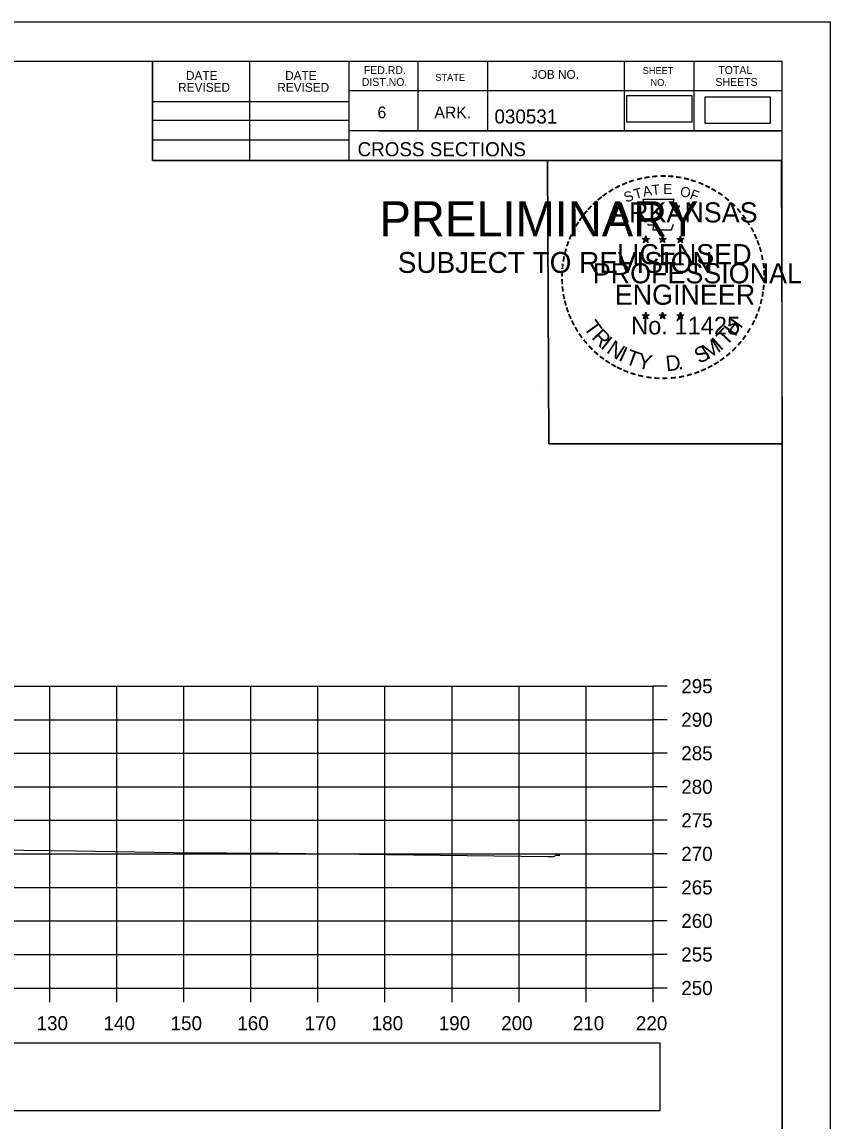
# Model space of a CAD drawing. Extents: x 285 to 4233, y -659 to 3710.
# Drawn here: x 1846.4 to 1966.9, y 1392.6 to 1556.5 of the extents above; entities that cross this region are included whole.
import ezdxf

# ---------------------------------------------------------------- set-up
doc = ezdxf.new("R2010")
doc.units = 0
for name, color, linetype in [('R_Axis', 7, 'Continuous'), ('R_Axis Annot', 7, 'Continuous'), ('R_Border', 7, 'Continuous'), ('R_Border PE', 7, 'Continuous'), ('R_Border Prem', 7, 'Continuous'), ('R_Exist Surface', 7, 'Continuous'), ('R_Grid', 7, 'Continuous'), ('R_No Plot', 7, 'Continuous')]:
    doc.layers.add(name, color=color, linetype=linetype)

msp = doc.modelspace()

# ---------------------------------------------------------------- linework, layer by layer
at = {"layer": 'R_Axis'}
for p, q in [((1940.55, 1412.43), (1940.55, 1457.43)), ((1942.65, 1457.43), (1940.55, 1457.43)), ((1942.65, 1452.43), (1940.55, 1452.43)), ((1942.65, 1447.43), (1940.55, 1447.43)), ((1942.65, 1442.43), (1940.55, 1442.43)), ((1942.65, 1437.43), (1940.55, 1437.43)), ((1942.65, 1432.43), (1940.55, 1432.43)), ((1942.65, 1427.43), (1940.55, 1427.43)), ((1942.65, 1422.43), (1940.55, 1422.43)), ((1942.65, 1417.43), (1940.55, 1417.43)), ((1500.55, 1412.43), (1940.55, 1412.43)), ((1850.55, 1410.33), (1850.55, 1412.43)), ((1860.55, 1410.33), (1860.55, 1412.43)), ((1870.55, 1410.33), (1870.55, 1412.43)), ((1880.55, 1410.33), (1880.55, 1412.43)), ((1890.55, 1410.33), (1890.55, 1412.43)), ((1900.55, 1410.33), (1900.55, 1412.43)), ((1910.55, 1410.33), (1910.55, 1412.43)), ((1920.55, 1410.33), (1920.55, 1412.43)), ((1930.55, 1410.33), (1930.55, 1412.43)), ((1940.55, 1410.33), (1940.55, 1412.43)), ((1942.65, 1412.43), (1940.55, 1412.43))]:
    msp.add_line(p, q, dxfattribs=at)
at = {"layer": 'R_Axis Annot'}
for points in [[(1936.57, 1541.59), (1946.36, 1541.59), (1946.36, 1545.47), (1936.57, 1545.47)], [(1948.27, 1541.39), (1958.06, 1541.39), (1958.06, 1545.27), (1948.27, 1545.27)], [(1730.94, 1394.19), (1941.61, 1394.19), (1941.61, 1404.2), (1730.94, 1404.2)]]:
    msp.add_lwpolyline(points, close=True, dxfattribs=at)
at = {"layer": 'R_Border'}
for p, q in [((1485.55, 1550.62), (1959.82, 1550.62)), ((1865.86, 1535.8), (1865.86, 1550.62)), ((1880.38, 1535.8), (1880.38, 1550.62)), ((1895.17, 1550.62), (1895.17, 1535.8)), ((1905.43, 1550.62), (1905.43, 1540.21)), ((1915.84, 1550.62), (1915.84, 1540.21)), ((1936.21, 1550.62), (1936.21, 1540.21)), ((1946.62, 1550.62), (1946.62, 1540.21)), ((1959.82, 1242.43), (1959.82, 1550.62)), ((1959.82, 1546.21), (1895.17, 1546.21)), ((1959.82, 1546.24), (1959.82, 1546.24)), ((1865.86, 1544.59), (1895.17, 1544.59)), ((1865.86, 1541.8), (1895.17, 1541.8)), ((1865.86, 1538.89), (1895.17, 1538.89)), ((1959.82, 1540.21), (1895.17, 1540.21)), ((1899.61, 1540.21), (1959.82, 1540.21)), ((1959.82, 1535.8), (1865.86, 1535.8))]:
    msp.add_line(p, q, dxfattribs=at)
at = {"layer": 'R_Border PE'}
for p, q in [((1938.94, 1524.18), (1939.47, 1524.01)), ((1938.94, 1524.18), (1939.32, 1524.11)), ((1938.94, 1524.18), (1939.3, 1524)), ((1939.14, 1523.57), (1939.47, 1524.01)), ((1939.14, 1523.57), (1939.33, 1523.93)), ((1939.47, 1524.56), (1939.41, 1524.18)), ((1939.47, 1524.01), (1939.47, 1524.56)), ((1939.47, 1524.56), (1939.54, 1524.19)), ((1939.99, 1524.18), (1939.47, 1524.01)), ((1939.79, 1523.57), (1939.47, 1524.01)), ((1939.99, 1524.18), (1939.56, 1524.11)), ((1939.79, 1523.57), (1939.58, 1524.01)), ((1939.99, 1524.18), (1939.68, 1524.03)), ((1941.45, 1524.18), (1941.97, 1524.01)), ((1941.45, 1524.18), (1941.83, 1524.11)), ((1941.45, 1524.18), (1941.81, 1524)), ((1941.65, 1523.57), (1941.97, 1524.01)), ((1941.65, 1523.57), (1941.84, 1523.93)), ((1941.97, 1524.56), (1941.91, 1524.18)), ((1941.97, 1524.01), (1941.97, 1524.56)), ((1941.97, 1524.56), (1942.05, 1524.19)), ((1942.49, 1524.18), (1941.97, 1524.01)), ((1942.29, 1523.57), (1941.97, 1524.01)), ((1942.49, 1524.18), (1942.06, 1524.11)), ((1942.29, 1523.57), (1942.09, 1524.01)), ((1942.49, 1524.18), (1942.19, 1524.03)), ((1944.1, 1524.16), (1944.62, 1524)), ((1944.1, 1524.16), (1944.48, 1524.1)), ((1944.1, 1524.16), (1944.45, 1523.98)), ((1944.3, 1523.55), (1944.62, 1524)), ((1944.62, 1524.54), (1944.56, 1524.17)), ((1944.62, 1524), (1944.62, 1524.54)), ((1944.62, 1524.54), (1944.69, 1524.17)), ((1945.14, 1524.16), (1944.62, 1524)), ((1944.94, 1523.55), (1944.62, 1524)), ((1945.14, 1524.16), (1944.71, 1524.09)), ((1944.94, 1523.55), (1944.73, 1523.99)), ((1945.14, 1524.16), (1944.83, 1524.01)), ((1939.14, 1523.57), (1939.47, 1523.89)), ((1939.79, 1523.57), (1939.47, 1523.89)), ((1941.65, 1523.57), (1941.97, 1523.89)), ((1942.29, 1523.57), (1941.97, 1523.89)), ((1944.3, 1523.55), (1944.48, 1523.92)), ((1944.3, 1523.55), (1944.62, 1523.88)), ((1944.94, 1523.55), (1944.62, 1523.87)), ((1938.94, 1512.82), (1939.46, 1512.65)), ((1938.94, 1512.82), (1939.32, 1512.75)), ((1938.94, 1512.82), (1939.29, 1512.64)), ((1939.14, 1512.21), (1939.46, 1512.65)), ((1939.14, 1512.21), (1939.33, 1512.58)), ((1939.14, 1512.21), (1939.46, 1512.53)), ((1939.46, 1513.2), (1939.4, 1512.82)), ((1939.46, 1512.65), (1939.46, 1513.2)), ((1939.46, 1513.2), (1939.54, 1512.83)), ((1939.98, 1512.82), (1939.46, 1512.65)), ((1939.78, 1512.21), (1939.46, 1512.65)), ((1939.78, 1512.21), (1939.46, 1512.53)), ((1939.98, 1512.82), (1939.55, 1512.75)), ((1939.78, 1512.21), (1939.58, 1512.65)), ((1939.98, 1512.82), (1939.68, 1512.67)), ((1941.44, 1512.82), (1941.97, 1512.65)), ((1941.44, 1512.82), (1941.82, 1512.75)), ((1941.44, 1512.82), (1941.8, 1512.64)), ((1941.64, 1512.21), (1941.97, 1512.65)), ((1941.64, 1512.21), (1941.83, 1512.58)), ((1941.64, 1512.21), (1941.96, 1512.53)), ((1941.97, 1513.2), (1941.9, 1512.82)), ((1942.29, 1512.21), (1941.96, 1512.53)), ((1941.97, 1512.65), (1941.97, 1513.2)), ((1941.97, 1513.2), (1942.04, 1512.83)), ((1942.49, 1512.82), (1941.97, 1512.65)), ((1942.29, 1512.21), (1941.97, 1512.65)), ((1942.49, 1512.82), (1942.06, 1512.75)), ((1942.29, 1512.21), (1942.08, 1512.65)), ((1942.49, 1512.82), (1942.18, 1512.67)), ((1944.09, 1512.81), (1944.62, 1512.64)), ((1944.09, 1512.81), (1944.47, 1512.74)), ((1944.09, 1512.81), (1944.45, 1512.62)), ((1944.29, 1512.19), (1944.62, 1512.64)), ((1944.29, 1512.19), (1944.48, 1512.56)), ((1944.29, 1512.19), (1944.61, 1512.52)), ((1944.62, 1513.19), (1944.55, 1512.81)), ((1944.94, 1512.19), (1944.61, 1512.52)), ((1944.62, 1512.64), (1944.62, 1513.19)), ((1944.62, 1513.19), (1944.69, 1512.81)), ((1945.14, 1512.81), (1944.62, 1512.64)), ((1944.94, 1512.19), (1944.62, 1512.64)), ((1945.14, 1512.81), (1944.71, 1512.73)), ((1944.94, 1512.19), (1944.73, 1512.63)), ((1945.14, 1512.81), (1944.83, 1512.65))]:
    msp.add_line(p, q, dxfattribs=at)
for points in [[(1939.01, 1530), (1939.41, 1528.76)], [(1944.27, 1528.61), (1944.49, 1529.04), (1943.46, 1529), (1943.68, 1530), (1939.01, 1530)], [(1939.74, 1526.36), (1939.74, 1526.23), (1940.59, 1526.2), (1940.51, 1525.49), (1943.31, 1525.49), (1943.61, 1526.3)], [(1939.47, 1524.56), (1939.79, 1523.57), (1938.94, 1524.18), (1939.99, 1524.18), (1939.14, 1523.57), (1939.47, 1524.56)], [(1941.97, 1524.56), (1942.29, 1523.57), (1941.45, 1524.18), (1942.49, 1524.18), (1941.65, 1523.57), (1941.97, 1524.56)], [(1944.62, 1524.54), (1944.94, 1523.55), (1944.1, 1524.16), (1945.14, 1524.16), (1944.3, 1523.55), (1944.62, 1524.54)], [(1939.46, 1513.2), (1939.78, 1512.21), (1938.94, 1512.82), (1939.98, 1512.82), (1939.14, 1512.21), (1939.46, 1513.2)], [(1941.97, 1513.2), (1942.29, 1512.21), (1941.44, 1512.82), (1942.49, 1512.82), (1941.64, 1512.21), (1941.97, 1513.2)], [(1944.62, 1513.19), (1944.94, 1512.19), (1944.09, 1512.81), (1945.14, 1512.81), (1944.29, 1512.19), (1944.62, 1513.19)]]:
    msp.add_lwpolyline(points, dxfattribs=at)
for centre, radius in [((1939.47, 1524.01), 0.258), ((1939.47, 1524.01), 0.217), ((1939.47, 1524.01), 0.174), ((1939.47, 1524.01), 0.149), ((1939.47, 1524.01), 0.112), ((1939.47, 1524.01), 0.0743), ((1939.47, 1524.01), 0.0445), ((1941.97, 1524.01), 0.258), ((1941.97, 1524.01), 0.217), ((1941.97, 1524.01), 0.174), ((1941.97, 1524.01), 0.149), ((1941.97, 1524.01), 0.112), ((1941.97, 1524.01), 0.0743), ((1941.97, 1524.01), 0.0445), ((1944.62, 1523.99), 0.258), ((1944.62, 1523.99), 0.217), ((1944.62, 1523.99), 0.174), ((1944.62, 1523.99), 0.149), ((1944.62, 1523.99), 0.112), ((1944.62, 1523.99), 0.0743), ((1944.62, 1523.99), 0.0445), ((1939.46, 1512.65), 0.258), ((1939.46, 1512.65), 0.217), ((1939.46, 1512.65), 0.174), ((1939.46, 1512.65), 0.149), ((1939.46, 1512.65), 0.112), ((1939.46, 1512.65), 0.0743), ((1939.46, 1512.65), 0.0445), ((1941.96, 1512.65), 0.258), ((1941.96, 1512.65), 0.217), ((1941.96, 1512.65), 0.174), ((1941.96, 1512.65), 0.149), ((1941.96, 1512.65), 0.112), ((1941.96, 1512.65), 0.0743), ((1941.96, 1512.65), 0.0445), ((1944.61, 1512.64), 0.258), ((1944.61, 1512.64), 0.217), ((1944.61, 1512.64), 0.174), ((1944.61, 1512.64), 0.149), ((1944.61, 1512.64), 0.112), ((1944.61, 1512.64), 0.0743), ((1944.61, 1512.64), 0.0445)]:
    msp.add_circle(centre, radius, dxfattribs=at)
at = {"layer": 'R_Exist Surface'}
msp.add_lwpolyline([(1837.99, 1433.21), (1846.68, 1432.99), (1854.4, 1432.9), (1869.12, 1432.65), (1884.64, 1432.51), (1924.91, 1432.03), (1925.73, 1432.03), (1925.74, 1432.03), (1926.1, 1432.23), (1926.3, 1432.26), (1926.66, 1432.26)], dxfattribs=at)
at = {"layer": 'R_Grid'}
for p, q in [((1500.55, 1457.43), (1940.55, 1457.43)), ((1850.55, 1412.43), (1850.55, 1457.43)), ((1860.55, 1412.43), (1860.55, 1457.43)), ((1870.55, 1412.43), (1870.55, 1457.43)), ((1880.55, 1412.43), (1880.55, 1457.43)), ((1890.55, 1412.43), (1890.55, 1457.43)), ((1900.55, 1412.43), (1900.55, 1457.43)), ((1910.55, 1412.43), (1910.55, 1457.43)), ((1920.55, 1412.43), (1920.55, 1457.43)), ((1930.55, 1412.43), (1930.55, 1457.43)), ((1940.55, 1412.43), (1940.55, 1457.43)), ((1500.55, 1452.43), (1940.55, 1452.43)), ((1500.55, 1447.43), (1940.55, 1447.43)), ((1500.55, 1442.43), (1940.55, 1442.43)), ((1500.55, 1437.43), (1940.55, 1437.43)), ((1500.55, 1432.43), (1940.55, 1432.43)), ((1500.55, 1427.43), (1940.55, 1427.43)), ((1500.55, 1422.43), (1940.55, 1422.43)), ((1500.55, 1417.43), (1940.55, 1417.43)), ((1500.55, 1412.43), (1940.55, 1412.43))]:
    msp.add_line(p, q, dxfattribs=at)
at = {"layer": 'R_No Plot'}
for p, q in [((1466.95, 1556.46), (1966.95, 1556.46)), ((1923.87, 1502.11), (1923.87, 1502.11))]:
    msp.add_line(p, q, dxfattribs=at)
for points in [[(1466.94, 1556.46), (1966.95, 1556.46), (1966.95, 1236.45), (1466.94, 1236.45)], [(1836.43, 1550.62), (1865.86, 1550.62), (1865.86, 1535.8), (1890.03, 1535.8), (1924.82, 1535.8), (1925.01, 1493.56), (1959.82, 1493.56), (1959.82, 1242.43), (1485.55, 1242.43), (1485.55, 1550.62)], [(1924.82, 1535.8), (1959.64, 1535.8), (1959.82, 1493.56), (1925.01, 1493.56)]]:
    msp.add_lwpolyline(points, close=True, dxfattribs=at)

# ---------------------------------------------------------------- texts
at = {"layer": 'R_Axis Annot'}
for s, p in [('295', (1944.75, 1456.38)), ('290', (1944.75, 1451.38)), ('285', (1944.75, 1446.38)), ('280', (1944.75, 1441.38)), ('275', (1944.75, 1436.38)), ('270', (1944.75, 1431.38)), ('265', (1944.75, 1426.38)), ('260', (1944.75, 1421.38)), ('255', (1944.75, 1416.38)), ('250', (1944.75, 1411.38)), ('130', (1848.57, 1406.13)), ('140', (1858.57, 1406.13)), ('150', (1868.57, 1406.13)), ('160', (1878.52, 1406.13)), ('170', (1888.57, 1406.13)), ('180', (1898.57, 1406.13)), ('190', (1908.57, 1406.13)), ('200', (1917.89, 1406.13)), ('210', (1928.57, 1406.13)), ('220', (1937.98, 1406.13))]:
    msp.add_text(s, height=2.1, dxfattribs=at).set_placement(p)
at = {"layer": 'R_Border'}
for s, height, p in [('DATE', 1.319, (1870.86, 1547.82)), ('DATE', 1.319, (1885.65, 1547.82)), ('FED.RD.', 1.173, (1897.39, 1548.7)), ('STATE', 1.026, (1908.07, 1547.68)), ('JOB NO.', 1.319, (1922.44, 1547.98)), ('SHEET', 1.026, (1939, 1548.7)), ('TOTAL', 1.173, (1950.28, 1548.7)), ('REVISED', 1.319, (1869.69, 1546.05)), ('REVISED', 1.319, (1884.48, 1546.05)), ('DIST.NO.', 1.173, (1897.09, 1546.93)), ('NO.', 1.026, (1940.17, 1546.93)), ('SHEETS', 1.173, (1949.86, 1546.93)), ('6', 1.76, (1899.43, 1542.1)), ('ARK.', 1.758, (1907.92, 1542.1)), ('030531', 2.1, (1916.88, 1541.32)), ('CROSS SECTIONS', 2.1, (1896.46, 1536.44))]:
    msp.add_text(s, height=height, rotation=360, dxfattribs=at).set_placement(p)
at = {"layer": 'R_Border PE'}
for s, height, rotation, p in [('-', 2.4, 28.7918, (1935.23, 1530.81)), ('-', 2.4, 24.3072, (1936.18, 1531.28)), ('-', 2.4, 19.1761, (1937.13, 1531.69)), ('-', 2.4, 13.6301, (1938.25, 1532.05)), ('-', 2.4, 10.2193, (1939.27, 1532.29)), ('T', 1.5, 6.0228, (1940.42, 1530.64)), ('-', 2.4, 5.8968, (1940.36, 1532.46)), ('-', 2.4, 0.1862, (1941.52, 1532.57)), ('E', 1.5, 0.8323, (1942.08, 1530.8)), ('-', 2.4, 357.743, (1942.61, 1532.55)), ('-', 2.4, 352.1617, (1943.72, 1532.46)), ('-', 2.4, 347.2049, (1944.8, 1532.29)), ('-', 2.4, 342.3362, (1945.75, 1532.06)), ('-', 2.4, 337.8551, (1946.86, 1531.72)), ('-', 2.4, 334.1211, (1947.8, 1531.32)), ('-', 2.4, 38.9507, (1932.75, 1529.09)), ('-', 2.4, 36.2317, (1933.46, 1529.66)), ('-', 2.4, 34.0636, (1934.33, 1530.25)), ('S', 1.5, 21.594, (1936.54, 1529.51)), ('T', 1.5, 16.4036, (1937.91, 1530.01)), ('A', 1.5, 11.2132, (1939.15, 1530.39)), ('O', 1.5, 350.4515, (1944.49, 1530.49)), ('F', 1.5, 340.0707, (1945.92, 1530.14)), ('-', 2.4, 329.6409, (1948.67, 1530.89)), ('-', 2.4, 325.8627, (1949.63, 1530.35)), ('-', 2.4, 48.4231, (1931.43, 1527.75)), ('-', 2.4, 42.9622, (1932.1, 1528.47)), ('ARKANSAS', 3, 360, (1934.29, 1526.57)), ('-', 2.4, 320.5297, (1950.55, 1529.71)), ('-', 2.4, 315.5786, (1951.45, 1528.98)), ('-', 2.4, 54.2325, (1930.21, 1526.17)), ('-', 2.4, 50.6142, (1930.82, 1527.02)), ('-', 2.4, 309.8797, (1952.3, 1528.16)), ('-', 2.4, 306.6522, (1953.09, 1527.25)), ('-', 2.4, 62.8713, (1929.25, 1524.46)), ('-', 2.4, 58.0706, (1929.72, 1525.38)), ('-', 2.1, 303.6753, (1953.82, 1526.4)), ('-', 2.4, 299.6684, (1954.3, 1525.49)), ('-', 2.4, 67.7743, (1928.86, 1523.54)), ('DWB', 0.015, 360, (1939.45, 1524.01)), ('DWB', 0.015, 360, (1941.95, 1524.01)), ('DWB', 0.015, 360, (1944.6, 1523.99)), ('-', 2.4, 294.6628, (1954.78, 1524.57)), ('-', 2.4, 290.5728, (1955.17, 1523.71)), ('-', 2.4, 75.461, (1928.24, 1521.53)), ('-', 2.4, 72.3945, (1928.53, 1522.6)), ('LICENSED', 3, 360, (1935.18, 1520.34)), ('-', 2.4, 285.1233, (1955.52, 1522.84)), ('-', 2.4, 81.2013, (1928.04, 1520.46)), ('-', 2.4, 280.5493, (1955.82, 1521.72)), ('-', 2.4, 89.0622, (1927.89, 1518.37)), ('-', 2.4, 85.1863, (1927.92, 1519.42)), ('PROFESSIONAL', 3, 360, (1931.55, 1517.49)), ('-', 2.4, 276.5962, (1956.06, 1520.57)), ('-', 2.4, 274.3301, (1956.15, 1519.49)), ('-', 2.4, 94.1959, (1927.94, 1517.28)), ('-', 2.4, 269.9407, (1956.2, 1518.54)), ('-', 2.4, 98.9479, (1928.05, 1516.28)), ('-', 2.4, 101.7149, (1928.25, 1515.18)), ('ENGINEER', 3, 360, (1934.83, 1514.3)), ('-', 2.4, 260.9953, (1956.07, 1516.56)), ('-', 2.4, 263.5172, (1956.17, 1517.54)), ('-', 2.4, 105.4578, (1928.49, 1514.29)), ('-', 2.4, 252.8681, (1955.63, 1514.46)), ('-', 2.4, 255.7626, (1955.9, 1515.54)), ('-', 2.4, 109.0874, (1928.81, 1513.34)), ('-', 2.4, 114.0643, (1929.2, 1512.45)), ('No. 11425', 2.635, 360, (1937.27, 1509.87)), ('DWB', 0.015, 360, (1939.44, 1512.65)), ('DWB', 0.015, 360, (1941.95, 1512.65)), ('DWB', 0.015, 360, (1944.6, 1512.63)), ('-', 2.4, 247.8887, (1955.3, 1513.45)), ('-', 2.4, 115.7289, (1929.65, 1511.52)), ('-', 2.4, 120.4471, (1930.19, 1510.64)), ('T', 2.31, 306.0406, (1930.1, 1510.91)), ('T', 2.31, 46.6444, (1951.45, 1508.05)), ('H', 2.31, 54.6088, (1952.78, 1509.46)), ('-', 2.4, 239.0712, (1954.31, 1511.38)), ('-', 2.4, 244.6197, (1954.9, 1512.51)), ('-', 2.4, 125.8934, (1930.79, 1509.8)), ('R', 2.31, 314.005, (1931.25, 1509.34)), ('I', 2.31, 321.9694, (1932.6, 1507.94)), ('M', 2.31, 32.6563, (1948.68, 1506.06)), ('I', 2.31, 42.1136, (1950.6, 1507.33)), ('-', 2.4, 233.8452, (1953.71, 1510.4)), ('-', 2.4, 130.7181, (1931.49, 1508.98)), ('-', 2.4, 134.2238, (1932.26, 1508.16)), ('N', 2.31, 326.5002, (1933.45, 1507.23)), ('I', 2.31, 335.3603, (1935.26, 1506.06)), ('T', 2.31, 339.8912, (1936.25, 1505.56)), ('S', 2.31, 26.9312, (1947.42, 1505.45)), ('-', 2.4, 225.7653, (1952.35, 1508.71)), ('-', 2.4, 231.2538, (1953.07, 1509.55)), ('-', 2.4, 138.9338, (1933.05, 1507.46)), ('-', 2.4, 144.6463, (1933.88, 1506.85)), ('-', 2.4, 148.0898, (1934.72, 1506.3)), ('Y', 2.31, 347.8556, (1938.08, 1504.9)), ('D', 2.31, 6.3969, (1942.55, 1504.36)), ('-', 2.4, 212.2491, (1949.94, 1506.66)), ('-', 2.4, 215.7363, (1950.74, 1507.24)), ('-', 2.4, 221.0851, (1951.56, 1507.94)), ('-', 2.4, 151.5704, (1935.59, 1505.81)), ('-', 2.4, 154.6002, (1936.38, 1505.44)), ('-', 2.4, 158.5612, (1937.31, 1505.06)), ('-', 2.4, 162.7983, (1938.34, 1504.74)), ('.', 2.31, 13.7642, (1944.34, 1504.55)), ('-', 2.4, 200.7184, (1947.24, 1505.25)), ('-', 2.4, 204.2516, (1948.17, 1505.66)), ('-', 2.4, 207.3568, (1949.1, 1506.14)), ('-', 2.4, 167.5555, (1939.42, 1504.49)), ('-', 2.4, 173.1155, (1940.57, 1504.33)), ('-', 2.4, 176.5183, (1941.7, 1504.25)), ('-', 2.4, 181.5918, (1942.81, 1504.28)), ('-', 2.4, 185.8167, (1944.02, 1504.39)), ('-', 2.4, 191.2858, (1945.13, 1504.59)), ('-', 2.4, 195.4743, (1946.22, 1504.89))]:
    msp.add_text(s, height=height, rotation=rotation, dxfattribs=at).set_placement(p)
at = {"layer": 'R_Border Prem'}
for s, height, p in [('PRELIMINARY', 5.25, (1899.74, 1524.49)), ('DWB', 0.015, (1900.86, 1527.27)), ('SUBJECT TO REVISION', 3.1127, (1902.46, 1519.05))]:
    msp.add_text(s, height=height, rotation=360, dxfattribs=at).set_placement(p)

doc.saveas('drawing.dxf')
